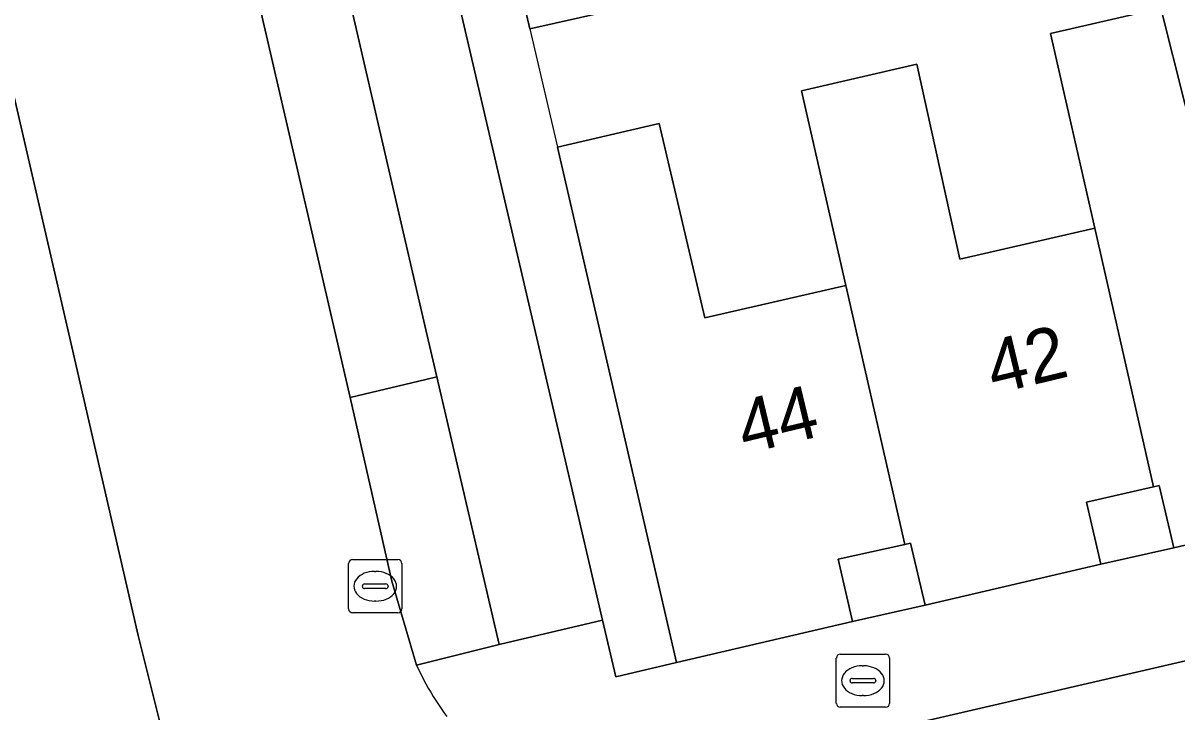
# Model space of a CAD drawing. Extents: x 156412 to 157779, y 382335 to 383768.
# Drawn here: x 156992.43 to 157014.11, y 383023.04 to 383035.99 of the extents above; entities that cross this region are included whole.
import ezdxf

# ---------------------------------------------------------------- set-up
doc = ezdxf.new("R2010")
doc.units = 0
for name, color, linetype in [('IMGEO_Berm_groen', 7, 'Continuous'), ('IMGEO_Brandkraan', 7, 'Continuous'), ('IMGEO_Erf', 7, 'Continuous'), ('IMGEO_Kolk', 7, 'Continuous'), ('IMGEO_Muur', 7, 'Continuous'), ('IMGEO_Pand', 7, 'Continuous'), ('IMGEO_Pand_nummerreeks', 7, 'Continuous'), ('IMGEO_Parkeervlak_open', 7, 'Continuous'), ('IMGEO_Rijbaan_lokaal_gesloten', 7, 'Continuous'), ('IMGEO_Voetpad_open', 7, 'Continuous')]:
    doc.layers.add(name, color=color, linetype=linetype)

msp = doc.modelspace()

# ---------------------------------------------------------------- linework, layer by layer
at = {"layer": 'IMGEO_Berm_groen'}
msp.add_lwpolyline([(156995.981, 383018.897), (156995.665, 383020.192), (156994.596, 383024.479), (156993.308, 383030.073), (156992.227, 383034.771), (156982.42, 383077.375)], dxfattribs=at)
at = {"layer": 'IMGEO_Brandkraan'}
for p, q in [((157007.713, 383023.204), (157007.713, 383024.056)), ((157007.788, 383024.13), (157008.64, 383024.13)), ((157008.714, 383024.056), (157008.714, 383023.204)), ((157008.201, 383023.91), (157008.226, 383023.91)), ((157007.972, 383023.624), (157007.972, 383023.636)), ((157008.41, 383023.587), (157008.012, 383023.587)), ((157008.015, 383023.673), (157008.413, 383023.673)), ((157008.456, 383023.636), (157008.456, 383023.624)), ((157008.224, 383023.35), (157008.199, 383023.35)), ((157008.64, 383023.13), (157007.788, 383023.13))]:
    msp.add_line(p, q, dxfattribs=at)
for points in [[(157007.713, 383023.204), (157007.713, 383024.056)], [(157007.788, 383024.13), (157008.64, 383024.13)], [(157008.714, 383024.056), (157008.714, 383023.204)], [(157008.64, 383023.13), (157007.788, 383023.13)]]:
    msp.add_lwpolyline(points, dxfattribs=at)
for centre, radius, start, end in [((157007.79, 383024.054), 0.0765, 91.552, 178.448), ((157007.79, 383024.054), 0.0765, 91.552, 178.448), ((157008.638, 383024.054), 0.0765, 1.552, 88.448), ((157008.638, 383024.054), 0.0765, 1.552, 88.448), ((157008.012, 383023.633), 0.0403, 85.8775, 175.7526), ((157008.009, 383023.623), 0.0366, 178.938, 274.7102), ((157008.413, 383023.63), 0.043, 264.8664, 352.4533), ((157008.417, 383023.635), 0.0386, 1.7309, 96.639), ((157007.79, 383023.206), 0.0765, 181.552, 268.448), ((157007.79, 383023.206), 0.0765, 181.552, 268.448), ((157008.638, 383023.206), 0.0765, 271.552, 358.448), ((157008.638, 383023.206), 0.0765, 271.552, 358.448)]:
    msp.add_arc(centre, radius, start, end, dxfattribs=at)
for centre, major_axis, ratio, start_param, end_param in [((157008.2, 383023.63), (-0.387, 0.002), 0.722429, 4.712389, 7.853982), ((157008.225, 383023.63), (-0.39, 0.002), 0.717154, 1.570796, 4.712389)]:
    msp.add_ellipse(centre, major_axis=major_axis, ratio=ratio, start_param=start_param, end_param=end_param, dxfattribs=at)
at = {"layer": 'IMGEO_Erf'}
for points in [[(157006.771, 383036.972), (157001.956, 383035.888), (157001.687, 383037.051)], [(157000.527, 383036.776), (157003.322, 383024.765), (157003.569, 383023.705), (157004.711, 383023.974), (157002.471, 383033.662), (157004.382, 383034.103), (157005.241, 383030.45), (157007.894, 383031.062), (157007.062, 383034.721), (157009.224, 383035.219), (157010.033, 383031.555), (157012.569, 383032.139), (157011.74, 383035.799), (157013.812, 383036.276), (157014.728, 383032.637)]]:
    msp.add_lwpolyline(points, dxfattribs=at)
for points in [[(157014.054, 383026.13), (157013.781, 383027.299), (157013.671, 383027.274), (157012.413, 383026.989), (157012.686, 383025.82)], [(157009.383, 383025.05), (157009.11, 383026.218), (157009, 383026.193), (157007.745, 383025.912), (157008.017, 383024.743)]]:
    msp.add_lwpolyline(points, close=True, dxfattribs=at)
at = {"layer": 'IMGEO_Kolk'}
for p, q in [((156998.623, 383025.906), (156999.475, 383025.906)), ((156998.548, 383024.98), (156998.548, 383025.832)), ((156999.036, 383025.686), (156999.061, 383025.686)), ((156999.549, 383025.832), (156999.549, 383024.98)), ((156998.85, 383025.449), (156999.248, 383025.449)), ((156998.807, 383025.4), (156998.807, 383025.412)), ((156999.245, 383025.363), (156998.847, 383025.363)), ((156999.291, 383025.412), (156999.291, 383025.4)), ((156999.059, 383025.126), (156999.034, 383025.126)), ((156999.475, 383024.906), (156998.623, 383024.906))]:
    msp.add_line(p, q, dxfattribs=at)
for points in [[(156998.623, 383025.906), (156999.475, 383025.906)], [(156998.548, 383024.98), (156998.548, 383025.832)], [(156999.549, 383025.832), (156999.549, 383024.98)], [(156999.475, 383024.906), (156998.623, 383024.906)]]:
    msp.add_lwpolyline(points, dxfattribs=at)
for centre, radius, start, end in [((156998.625, 383025.83), 0.0765, 91.552, 178.448), ((156998.625, 383025.83), 0.0765, 91.552, 178.448), ((156999.473, 383025.83), 0.0765, 1.552, 88.448), ((156999.473, 383025.83), 0.0765, 1.552, 88.448), ((156998.847, 383025.409), 0.0403, 85.8775, 175.7526), ((156999.252, 383025.411), 0.0386, 1.7309, 96.639), ((156998.844, 383025.399), 0.0366, 178.938, 274.7102), ((156999.248, 383025.406), 0.043, 264.8664, 352.4533), ((156998.625, 383024.982), 0.0765, 181.552, 268.448), ((156998.625, 383024.982), 0.0765, 181.552, 268.448), ((156999.473, 383024.982), 0.0765, 271.552, 358.448), ((156999.473, 383024.982), 0.0765, 271.552, 358.448)]:
    msp.add_arc(centre, radius, start, end, dxfattribs=at)
for centre, major_axis, ratio, start_param, end_param in [((156999.035, 383025.406), (-0.387, 0.002), 0.722429, 4.712389, 7.853982), ((156999.06, 383025.406), (-0.39, 0.002), 0.717154, 1.570796, 4.712389)]:
    msp.add_ellipse(centre, major_axis=major_axis, ratio=ratio, start_param=start_param, end_param=end_param, dxfattribs=at)
at = {"layer": 'IMGEO_Muur'}
msp.add_lwpolyline([(157001.956, 383035.888), (157002.471, 383033.662)], dxfattribs=at)
at = {"layer": 'IMGEO_Pand'}
for points in [[(157010.943, 383039.542), (157009.665, 383045.136), (157000.318, 383043.003), (156999.145, 383042.735), (156999.308, 383042.012), (157000, 383042.169), (157000.479, 383042.277), (157001.325, 383038.62), (157001.604, 383037.41), (157001.687, 383037.051), (157001.956, 383035.888), (157006.771, 383036.972), (157006.681, 383037.354), (157011.203, 383038.385)], [(157012.569, 383032.139), (157013.671, 383027.274), (157013.781, 383027.299), (157014.054, 383026.13), (157017.372, 383026.91), (157017.099, 383028.079), (157018.359, 383028.365), (157017.257, 383033.22), (157014.728, 383032.637), (157013.812, 383036.276), (157011.74, 383035.799)], [(157012.569, 383032.139), (157010.033, 383031.555), (157009.224, 383035.219), (157007.062, 383034.721), (157007.894, 383031.062), (157009, 383026.193), (157009.11, 383026.218), (157009.383, 383025.05), (157012.686, 383025.82), (157012.413, 383026.989), (157013.671, 383027.274)], [(157009, 383026.193), (157007.894, 383031.062), (157005.241, 383030.45), (157004.382, 383034.103), (157002.471, 383033.662), (157004.711, 383023.974), (157008.017, 383024.743), (157007.745, 383025.912)]]:
    msp.add_lwpolyline(points, close=True, dxfattribs=at)
at = {"layer": 'IMGEO_Parkeervlak_open'}
for points in [[(156990.18, 383072.703), (156988.768, 383078.779), (156987.126, 383078.402), (156988.537, 383072.352), (156998.576, 383028.952), (157000, 383029.293), (157000.205, 383029.342), (157000, 383030.229)], [(156998.576, 383028.952), (156999.363, 383025.504), (156999.826, 383023.923), (157001.375, 383024.308), (157000.205, 383029.342), (157000, 383029.293)]]:
    msp.add_lwpolyline(points, close=True, dxfattribs=at)
msp.add_lwpolyline([(157063.292, 383035.332), (157058.884, 383034.325), (157004.064, 383021.641), (157004.317, 383020.493)], dxfattribs=at)
at = {"layer": 'IMGEO_Rijbaan_lokaal_gesloten'}
for points in [[(156988.537, 383072.352), (156987.126, 383078.402), (156982.42, 383077.375), (156992.227, 383034.771), (156993.308, 383030.073), (156994.596, 383024.479), (156995.665, 383020.192), (157002.117, 383021.345)], [(157000, 383023.569), (156999.826, 383023.923), (156999.363, 383025.504), (156998.576, 383028.952), (156988.537, 383072.352)]]:
    msp.add_lwpolyline(points, dxfattribs=at)
msp.add_arc((157005.479, 383026.641), 6.281, 209.2774, 215.9186, dxfattribs=at)
at = {"layer": 'IMGEO_Voetpad_open'}
for points in [[(156990.18, 383072.703), (157000, 383030.229), (157000.205, 383029.342), (157001.375, 383024.308), (157003.322, 383024.765), (157000.527, 383036.776), (157000.15, 383038.341), (157000, 383039.011), (156999.7, 383040.352), (156999.308, 383042.012), (156999.145, 383042.735), (156998.84, 383044.052), (156998.361, 383046.186), (156997.96, 383047.864), (156997.794, 383048.586)], [(157004.317, 383020.493), (157004.064, 383021.641), (157058.884, 383034.325)], [(157017.372, 383026.91), (157014.054, 383026.13), (157012.686, 383025.82), (157009.383, 383025.05), (157008.017, 383024.743), (157004.711, 383023.974), (157003.569, 383023.705), (157003.322, 383024.765), (157001.375, 383024.308), (156999.826, 383023.923), (157000, 383023.569)]]:
    msp.add_lwpolyline(points, dxfattribs=at)
msp.add_arc((157005.479, 383026.641), 6.281, 209.2774, 215.9186, dxfattribs=at)

# ---------------------------------------------------------------- texts
at = {"layer": 'IMGEO_Pand_nummerreeks'}
for s, p in [('42', (157010.675, 383029.012)), ('44', (157005.995, 383027.887))]:
    msp.add_text(s, height=1, rotation=13.5211, dxfattribs=at).set_placement(p)

doc.saveas('drawing.dxf')
